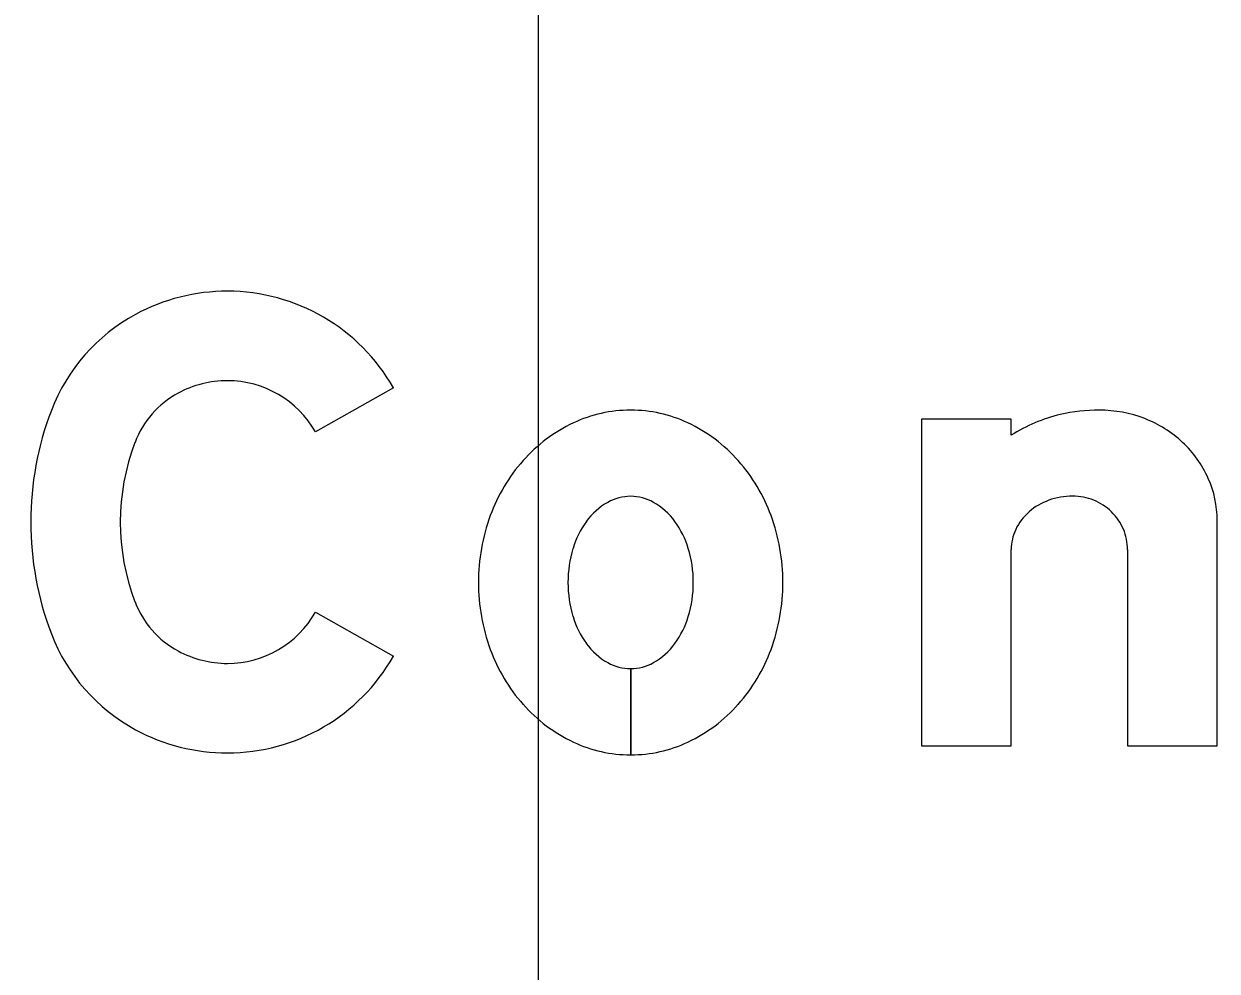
# Model space of a CAD drawing. Extents: x 1797809 to 2198143, y 249608 to 1237864.
# Drawn here: x 2196821.749 to 2196823.968, y 1237306.212 to 1237307.974 of the extents above; entities that cross this region are included whole.
import ezdxf

# ---------------------------------------------------------------- set-up
doc = ezdxf.new("R2010")
doc.units = 0
for name, color, linetype in [('GSBWFILL', 7, 'Continuous'), ('GSCOLORFILL', 7, 'Continuous'), ('GSOUTLINE', 7, 'Continuous'), ('GSSHT', 7, 'Continuous')]:
    doc.layers.add(name, color=color, linetype=linetype)

msp = doc.modelspace()

# ---------------------------------------------------------------- linework, layer by layer
at = {"layer": 'GSBWFILL'}
for p, q in [((2196823.8016, 1237306.9958), (2196823.8016, 1237306.6307)), ((2196822.8776, 1237306.6141), (2196822.8776, 1237306.7743)), ((2196822.8776, 1237306.7743), (2196822.8776, 1237306.6141))]:
    msp.add_line(p, q, dxfattribs=at)
for points in [[(2196822.4363, 1237307.2966), (2196822.2915, 1237307.2145)], [(2196823.5852, 1237307.2084), (2196823.5852, 1237307.2384), (2196823.4187, 1237307.2384), (2196823.4187, 1237306.6307), (2196823.5852, 1237306.6307), (2196823.5852, 1237306.9958)], [(2196823.8016, 1237306.6307), (2196823.9681, 1237306.6307), (2196823.9681, 1237307.0506)], [(2196822.2915, 1237306.8794), (2196822.4363, 1237306.7973)]]:
    msp.add_lwpolyline(points, dxfattribs=at)
for centre, major_axis, start_param, end_param in [((2196822.1279, 1237307.1166), (0, 0.3598), 0, 0.495249), ((2196822.1279, 1237307.1218), (0, 0.3545), 5.228016, 6.283185), ((2196822.1192, 1237307.1328), (0, 0.3413), 0.495249, 1.205818), ((2196822.1279, 1237307.1166), (0, 0.1933), 0, 0.495249), ((2196822.1279, 1237307.1218), (0, 0.188), 5.228016, 6.283185), ((2196822.1192, 1237307.1328), (0, 0.1748), 0.495249, 1.205818), ((2196822.3438, 1237307.047), (0, 0.5818), 1.205818, 1.935775), ((2196822.8776, 1237307.0042), (0, 0.2509), 0, 0.438571), ((2196822.8776, 1237307.0042), (0, 0.2509), 5.844614, 6.283185), ((2196823.7463, 1237306.9555), (0, 0.2998), 0.235088, 0.567132), ((2196823.7491, 1237306.9221), (0, 0.333), 0, 0.219986), ((2196823.7491, 1237307.0207), (0, 0.2344), 5.914285, 6.283185), ((2196823.7547, 1237307.0353), (0, 0.2187), 5.532258, 5.914285), ((2196822.8934, 1237306.9705), (0, 0.2881), 0.438571, 0.847388), ((2196822.8618, 1237306.9705), (0, 0.2881), 5.435798, 5.844614), ((2196822.3438, 1237307.047), (0, 0.4153), 1.205818, 1.935775), ((2196823.7634, 1237307.0446), (0, 0.206), 5.130076, 5.532258), ((2196822.918, 1237306.9487), (0, 0.321), 0.847388, 1.220117), ((2196822.8371, 1237306.9487), (0, 0.321), 5.063069, 5.435798), ((2196823.777, 1237307.0506), (0, 0.1912), 4.712389, 5.130076), ((2196822.8979, 1237306.9732), (0, 0.1271), 0.517724, 0.942), ((2196822.8776, 1237307.0089), (0, 0.086), 0, 0.517724), ((2196822.8776, 1237307.0089), (0, 0.086), 5.765461, 6.283185), ((2196822.8572, 1237306.9732), (0, 0.1271), 5.341185, 5.765461), ((2196823.6938, 1237306.9796), (0, 0.1146), 0.345704, 0.715718), ((2196823.6994, 1237306.9641), (0, 0.1311), 0, 0.345704), ((2196823.6994, 1237306.99), (0, 0.1052), 5.900624, 6.283185), ((2196823.7006, 1237306.9928), (0, 0.1021), 5.51227, 5.900624), ((2196823.6852, 1237306.9895), (0, 0.1015), 0.715718, 1.126231), ((2196823.7023, 1237306.9947), (0, 0.0995), 5.115435, 5.51227), ((2196822.9567, 1237306.9346), (0, 0.3622), 1.220117, 1.570796), ((2196822.93, 1237306.9498), (0, 0.1667), 0.942, 1.278197), ((2196822.8251, 1237306.9498), (0, 0.1667), 5.004989, 5.341185), ((2196822.7984, 1237306.9346), (0, 0.3622), 4.712389, 5.063069), ((2196823.6719, 1237306.9958), (0, 0.0867), 1.126231, 1.570796), ((2196823.7051, 1237306.9958), (0, 0.0965), 4.712389, 5.115435), ((2196822.9806, 1237306.9346), (0, 0.2196), 1.278197, 1.570796), ((2196822.7745, 1237306.9346), (0, 0.2196), 4.712389, 5.004989), ((2196822.9567, 1237306.9346), (0, 0.3622), 1.570796, 1.921476), ((2196822.9806, 1237306.9346), (0, 0.2196), 1.570796, 1.863396), ((2196822.7745, 1237306.9346), (0, 0.2196), 4.419789, 4.712389), ((2196822.7984, 1237306.9346), (0, 0.3622), 4.361709, 4.712389), ((2196822.1192, 1237306.9611), (0, 0.1748), 1.935775, 2.646344), ((2196822.1279, 1237306.9721), (0, 0.188), 3.141593, 4.196762), ((2196822.93, 1237306.9193), (0, 0.1667), 1.863396, 2.199593), ((2196822.8251, 1237306.9193), (0, 0.1667), 4.083593, 4.419789), ((2196822.1192, 1237306.9611), (0, 0.3413), 1.935775, 2.646344), ((2196822.8979, 1237306.896), (0, 0.1271), 2.199593, 2.623869), ((2196822.8572, 1237306.896), (0, 0.1271), 3.659317, 4.083593), ((2196822.1279, 1237306.9774), (0, 0.1933), 2.646344, 3.141593), ((2196822.1279, 1237306.9721), (0, 0.3545), 3.141593, 4.196762), ((2196822.918, 1237306.9204), (0, 0.321), 1.921476, 2.294205), ((2196822.8371, 1237306.9204), (0, 0.321), 3.98898, 4.361709), ((2196822.8776, 1237306.8603), (0, 0.086), 2.623869, 3.141593), ((2196822.8776, 1237306.8603), (0, 0.086), 3.142077, 3.659317), ((2196822.8934, 1237306.8987), (0, 0.2881), 2.294205, 2.703022), ((2196822.8618, 1237306.8987), (0, 0.2881), 3.580164, 3.98898), ((2196822.1279, 1237306.9774), (0, 0.3598), 2.646344, 3.141593), ((2196822.8776, 1237306.8649), (0, 0.2509), 2.703022, 3.141593), ((2196822.8776, 1237306.8649), (0, 0.2509), 3.141759, 3.580164)]:
    msp.add_ellipse(centre, major_axis=major_axis, ratio=0.999998, start_param=start_param, end_param=end_param, dxfattribs=at)
at = {"layer": 'GSCOLORFILL'}
for p, q in [((2196823.8016, 1237306.9958), (2196823.8016, 1237306.6307)), ((2196822.8776, 1237306.6141), (2196822.8776, 1237306.7743)), ((2196822.8776, 1237306.7743), (2196822.8776, 1237306.6141))]:
    msp.add_line(p, q, dxfattribs=at)
for points in [[(2196822.4363, 1237307.2966), (2196822.2915, 1237307.2145)], [(2196823.5852, 1237307.2084), (2196823.5852, 1237307.2384), (2196823.4187, 1237307.2384), (2196823.4187, 1237306.6307), (2196823.5852, 1237306.6307), (2196823.5852, 1237306.9958)], [(2196823.8016, 1237306.6307), (2196823.9681, 1237306.6307), (2196823.9681, 1237307.0506)], [(2196822.2915, 1237306.8794), (2196822.4363, 1237306.7973)]]:
    msp.add_lwpolyline(points, dxfattribs=at)
for centre, major_axis, start_param, end_param in [((2196822.1279, 1237307.1166), (0, 0.3598), 0, 0.495249), ((2196822.1279, 1237307.1218), (0, 0.3545), 5.228016, 6.283185), ((2196822.1192, 1237307.1328), (0, 0.3413), 0.495249, 1.205818), ((2196822.1279, 1237307.1166), (0, 0.1933), 0, 0.495249), ((2196822.1279, 1237307.1218), (0, 0.188), 5.228016, 6.283185), ((2196822.1192, 1237307.1328), (0, 0.1748), 0.495249, 1.205818), ((2196822.3438, 1237307.047), (0, 0.5818), 1.205818, 1.935775), ((2196822.8776, 1237307.0042), (0, 0.2509), 0, 0.438571), ((2196822.8776, 1237307.0042), (0, 0.2509), 5.844614, 6.283185), ((2196823.7463, 1237306.9555), (0, 0.2998), 0.235088, 0.567132), ((2196823.7491, 1237306.9221), (0, 0.333), 0, 0.219986), ((2196823.7491, 1237307.0207), (0, 0.2344), 5.914285, 6.283185), ((2196823.7547, 1237307.0353), (0, 0.2187), 5.532258, 5.914285), ((2196822.8934, 1237306.9705), (0, 0.2881), 0.438571, 0.847388), ((2196822.8618, 1237306.9705), (0, 0.2881), 5.435798, 5.844614), ((2196822.3438, 1237307.047), (0, 0.4153), 1.205818, 1.935775), ((2196823.7634, 1237307.0446), (0, 0.206), 5.130076, 5.532258), ((2196822.918, 1237306.9487), (0, 0.321), 0.847388, 1.220117), ((2196822.8371, 1237306.9487), (0, 0.321), 5.063069, 5.435798), ((2196823.777, 1237307.0506), (0, 0.1912), 4.712389, 5.130076), ((2196822.8979, 1237306.9732), (0, 0.1271), 0.517724, 0.942), ((2196822.8776, 1237307.0089), (0, 0.086), 0, 0.517724), ((2196822.8776, 1237307.0089), (0, 0.086), 5.765461, 6.283185), ((2196822.8572, 1237306.9732), (0, 0.1271), 5.341185, 5.765461), ((2196823.6938, 1237306.9796), (0, 0.1146), 0.345704, 0.715718), ((2196823.6994, 1237306.9641), (0, 0.1311), 0, 0.345704), ((2196823.6994, 1237306.99), (0, 0.1052), 5.900624, 6.283185), ((2196823.7006, 1237306.9928), (0, 0.1021), 5.51227, 5.900624), ((2196823.6852, 1237306.9895), (0, 0.1015), 0.715718, 1.126231), ((2196823.7023, 1237306.9947), (0, 0.0995), 5.115435, 5.51227), ((2196822.9567, 1237306.9346), (0, 0.3622), 1.220117, 1.570796), ((2196822.93, 1237306.9498), (0, 0.1667), 0.942, 1.278197), ((2196822.8251, 1237306.9498), (0, 0.1667), 5.004989, 5.341185), ((2196822.7984, 1237306.9346), (0, 0.3622), 4.712389, 5.063069), ((2196823.6719, 1237306.9958), (0, 0.0867), 1.126231, 1.570796), ((2196823.7051, 1237306.9958), (0, 0.0965), 4.712389, 5.115435), ((2196822.9806, 1237306.9346), (0, 0.2196), 1.278197, 1.570796), ((2196822.7745, 1237306.9346), (0, 0.2196), 4.712389, 5.004989), ((2196822.9567, 1237306.9346), (0, 0.3622), 1.570796, 1.921476), ((2196822.9806, 1237306.9346), (0, 0.2196), 1.570796, 1.863396), ((2196822.7745, 1237306.9346), (0, 0.2196), 4.419789, 4.712389), ((2196822.7984, 1237306.9346), (0, 0.3622), 4.361709, 4.712389), ((2196822.1192, 1237306.9611), (0, 0.1748), 1.935775, 2.646344), ((2196822.1279, 1237306.9721), (0, 0.188), 3.141593, 4.196762), ((2196822.93, 1237306.9193), (0, 0.1667), 1.863396, 2.199593), ((2196822.8251, 1237306.9193), (0, 0.1667), 4.083593, 4.419789), ((2196822.1192, 1237306.9611), (0, 0.3413), 1.935775, 2.646344), ((2196822.8979, 1237306.896), (0, 0.1271), 2.199593, 2.623869), ((2196822.8572, 1237306.896), (0, 0.1271), 3.659317, 4.083593), ((2196822.1279, 1237306.9774), (0, 0.1933), 2.646344, 3.141593), ((2196822.1279, 1237306.9721), (0, 0.3545), 3.141593, 4.196762), ((2196822.918, 1237306.9204), (0, 0.321), 1.921476, 2.294205), ((2196822.8371, 1237306.9204), (0, 0.321), 3.98898, 4.361709), ((2196822.8776, 1237306.8603), (0, 0.086), 2.623869, 3.141593), ((2196822.8776, 1237306.8603), (0, 0.086), 3.142077, 3.659317), ((2196822.8934, 1237306.8987), (0, 0.2881), 2.294205, 2.703022), ((2196822.8618, 1237306.8987), (0, 0.2881), 3.580164, 3.98898), ((2196822.1279, 1237306.9774), (0, 0.3598), 2.646344, 3.141593), ((2196822.8776, 1237306.8649), (0, 0.2509), 2.703022, 3.141593), ((2196822.8776, 1237306.8649), (0, 0.2509), 3.141759, 3.580164)]:
    msp.add_ellipse(centre, major_axis=major_axis, ratio=0.999998, start_param=start_param, end_param=end_param, dxfattribs=at)
at = {"layer": 'GSOUTLINE'}
msp.add_line((2196823.8016, 1237306.9958), (2196823.8016, 1237306.6307), dxfattribs=at)
for points in [[(2196822.4363, 1237307.2966), (2196822.2915, 1237307.2145)], [(2196823.5852, 1237307.2084), (2196823.5852, 1237307.2384), (2196823.4187, 1237307.2384), (2196823.4187, 1237306.6307), (2196823.5852, 1237306.6307), (2196823.5852, 1237306.9958)], [(2196823.8016, 1237306.6307), (2196823.9681, 1237306.6307), (2196823.9681, 1237307.0506)], [(2196822.2915, 1237306.8794), (2196822.4363, 1237306.7973)]]:
    msp.add_lwpolyline(points, dxfattribs=at)
for centre, major_axis, start_param, end_param in [((2196822.1279, 1237307.1166), (0, 0.3598), 0, 0.495249), ((2196822.1279, 1237307.1218), (0, 0.3545), 5.228016, 6.283185), ((2196822.1192, 1237307.1328), (0, 0.3413), 0.495249, 1.205818), ((2196822.1279, 1237307.1166), (0, 0.1933), 0, 0.495249), ((2196822.1279, 1237307.1218), (0, 0.188), 5.228016, 6.283185), ((2196822.1192, 1237307.1328), (0, 0.1748), 0.495249, 1.205818), ((2196822.3438, 1237307.047), (0, 0.5818), 1.205818, 1.935775), ((2196822.8776, 1237307.0042), (0, 0.2509), 0, 0.438571), ((2196822.8776, 1237307.0042), (0, 0.2509), 5.844614, 6.283185), ((2196823.7463, 1237306.9555), (0, 0.2998), 0.235088, 0.567132), ((2196823.7491, 1237306.9221), (0, 0.333), 0, 0.219986), ((2196823.7491, 1237307.0207), (0, 0.2344), 5.914285, 6.283185), ((2196823.7547, 1237307.0353), (0, 0.2187), 5.532258, 5.914285), ((2196822.8934, 1237306.9705), (0, 0.2881), 0.438571, 0.847388), ((2196822.8618, 1237306.9705), (0, 0.2881), 5.435798, 5.844614), ((2196822.3438, 1237307.047), (0, 0.4153), 1.205818, 1.935775), ((2196823.7634, 1237307.0446), (0, 0.206), 5.130076, 5.532258), ((2196822.918, 1237306.9487), (0, 0.321), 0.847388, 1.220117), ((2196822.8371, 1237306.9487), (0, 0.321), 5.063069, 5.435798), ((2196823.777, 1237307.0506), (0, 0.1912), 4.712389, 5.130076), ((2196822.8979, 1237306.9732), (0, 0.1271), 0.517724, 0.942), ((2196822.8776, 1237307.0089), (0, 0.086), 0, 0.517724), ((2196822.8776, 1237307.0089), (0, 0.086), 5.765461, 6.283185), ((2196822.8572, 1237306.9732), (0, 0.1271), 5.341185, 5.765461), ((2196823.6938, 1237306.9796), (0, 0.1146), 0.345704, 0.715718), ((2196823.6994, 1237306.9641), (0, 0.1311), 0, 0.345704), ((2196823.6994, 1237306.99), (0, 0.1052), 5.900624, 6.283185), ((2196823.7006, 1237306.9928), (0, 0.1021), 5.51227, 5.900624), ((2196823.6852, 1237306.9895), (0, 0.1015), 0.715718, 1.126231), ((2196823.7023, 1237306.9947), (0, 0.0995), 5.115435, 5.51227), ((2196822.9567, 1237306.9346), (0, 0.3622), 1.220117, 1.570796), ((2196822.93, 1237306.9498), (0, 0.1667), 0.942, 1.278197), ((2196822.8251, 1237306.9498), (0, 0.1667), 5.004989, 5.341185), ((2196822.7984, 1237306.9346), (0, 0.3622), 4.712389, 5.063069), ((2196823.6719, 1237306.9958), (0, 0.0867), 1.126231, 1.570796), ((2196823.7051, 1237306.9958), (0, 0.0965), 4.712389, 5.115435), ((2196822.9806, 1237306.9346), (0, 0.2196), 1.278197, 1.570796), ((2196822.7745, 1237306.9346), (0, 0.2196), 4.712389, 5.004989), ((2196822.9567, 1237306.9346), (0, 0.3622), 1.570796, 1.921476), ((2196822.9806, 1237306.9346), (0, 0.2196), 1.570796, 1.863396), ((2196822.7745, 1237306.9346), (0, 0.2196), 4.419789, 4.712389), ((2196822.7984, 1237306.9346), (0, 0.3622), 4.361709, 4.712389), ((2196822.1192, 1237306.9611), (0, 0.1748), 1.935775, 2.646344), ((2196822.1279, 1237306.9721), (0, 0.188), 3.141593, 4.196762), ((2196822.93, 1237306.9193), (0, 0.1667), 1.863396, 2.199593), ((2196822.8251, 1237306.9193), (0, 0.1667), 4.083593, 4.419789), ((2196822.1192, 1237306.9611), (0, 0.3413), 1.935775, 2.646344), ((2196822.8979, 1237306.896), (0, 0.1271), 2.199593, 2.623869), ((2196822.8572, 1237306.896), (0, 0.1271), 3.659317, 4.083593), ((2196822.1279, 1237306.9774), (0, 0.1933), 2.646344, 3.141593), ((2196822.1279, 1237306.9721), (0, 0.3545), 3.141593, 4.196762), ((2196822.918, 1237306.9204), (0, 0.321), 1.921476, 2.294205), ((2196822.8371, 1237306.9204), (0, 0.321), 3.98898, 4.361709), ((2196822.8776, 1237306.8603), (0, 0.086), 2.623869, 3.141593), ((2196822.8776, 1237306.8603), (0, 0.086), 3.141593, 3.659317), ((2196822.8934, 1237306.8987), (0, 0.2881), 2.294205, 2.703022), ((2196822.8618, 1237306.8987), (0, 0.2881), 3.580164, 3.98898), ((2196822.1279, 1237306.9774), (0, 0.3598), 2.646344, 3.141593), ((2196822.8776, 1237306.8649), (0, 0.2509), 2.703022, 3.141593), ((2196822.8776, 1237306.8649), (0, 0.2509), 3.141593, 3.580164)]:
    msp.add_ellipse(centre, major_axis=major_axis, ratio=0.999998, start_param=start_param, end_param=end_param, dxfattribs=at)
at = {"layer": 'GSSHT'}
msp.add_line((2196822.7065, 1237258.1062), (2196822.7065, 1237318.1062), dxfattribs=at)

doc.saveas('drawing.dxf')
